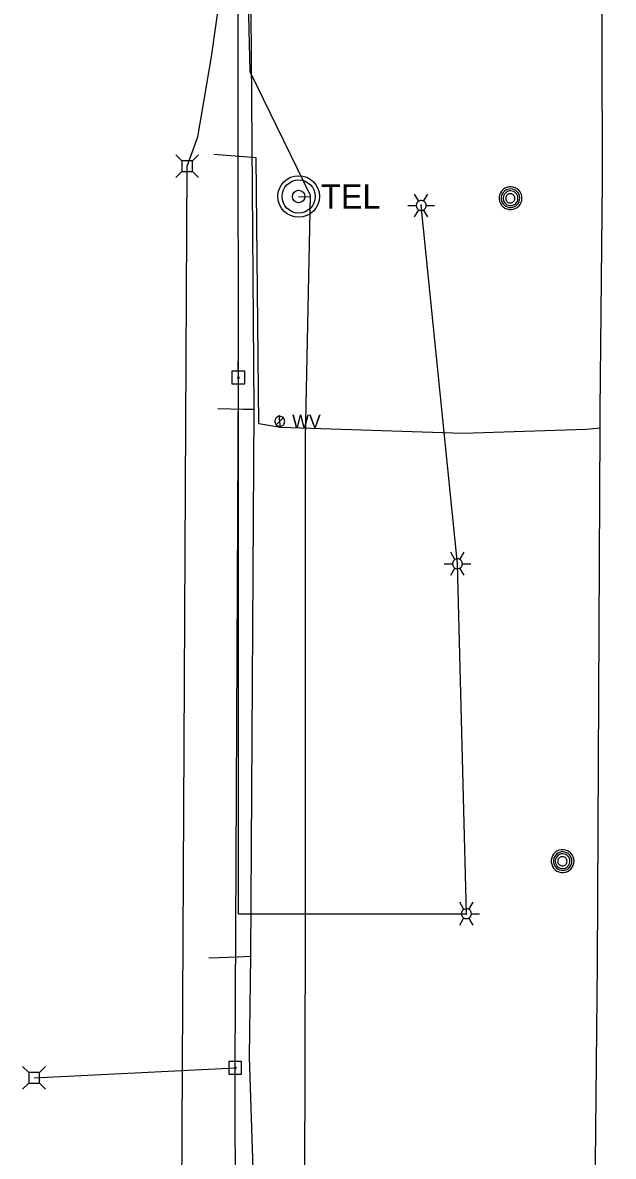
# Model space of a CAD drawing. Extents: x 600849 to 606371, y 330010 to 403088.
# Drawn here: x 601988 to 602158.6, y 367064.8 to 367392 of the extents above; entities that cross this region are included whole.
import ezdxf

# ---------------------------------------------------------------- set-up
doc = ezdxf.new("R2010")
doc.units = 0
for name, color, linetype in [('E_LTG', 7, 'Continuous'), ('E_UTL_AG_Bold', 7, 'Continuous'), ('E_UTL_E_UG', 7, 'Continuous'), ('E_UTL_EPowerPole', 7, 'Continuous'), ('E_UTL_G_UG', 7, 'Continuous'), ('E_UTL_MH', 7, 'Continuous'), ('E_UTL_Overhead', 7, 'Continuous'), ('E_UTL_T_MH', 7, 'Continuous'), ('E_UTL_T_UG', 7, 'Continuous'), ('E_UTL_W', 7, 'Continuous'), ('E_UTL_W_UG', 7, 'Continuous')]:
    doc.layers.add(name, color=color, linetype=linetype)

msp = doc.modelspace()

# ---------------------------------------------------------------- linework, layer by layer
at = {"layer": 'E_LTG'}
for points in [[(602102.4, 367340.45), (602101.21, 367342.51)], [(602103.83, 367340.45), (602105.02, 367342.51)], [(602099.31, 367339.21), (602101.69, 367339.21)], [(602104.55, 367339.21), (602104.52, 367339.48), (602104.45, 367339.75), (602104.32, 367339.99), (602104.15, 367340.2), (602103.95, 367340.38), (602103.71, 367340.51), (602103.46, 367340.6), (602103.19, 367340.64), (602102.92, 367340.63), (602102.65, 367340.56), (602102.4, 367340.45), (602102.18, 367340.29), (602102, 367340.1), (602101.85, 367339.87), (602101.75, 367339.62), (602101.7, 367339.35), (602101.7, 367339.08), (602101.75, 367338.81), (602101.85, 367338.56), (602102, 367338.33), (602102.18, 367338.13), (602102.4, 367337.98), (602102.65, 367337.86), (602102.92, 367337.8), (602103.19, 367337.79), (602103.46, 367337.83), (602103.71, 367337.91), (602103.95, 367338.05), (602104.15, 367338.23), (602104.32, 367338.44), (602104.45, 367338.68), (602104.52, 367338.94), (602104.55, 367339.21)], [(602104.55, 367339.21), (602104.52, 367339.48), (602104.45, 367339.75), (602104.32, 367339.99), (602104.15, 367340.2), (602103.95, 367340.38), (602103.71, 367340.51), (602103.46, 367340.6), (602103.19, 367340.64), (602102.92, 367340.63), (602102.65, 367340.56), (602102.4, 367340.45), (602102.18, 367340.29), (602102, 367340.1), (602101.85, 367339.87), (602101.75, 367339.62), (602101.7, 367339.35), (602101.7, 367339.08), (602101.75, 367338.81), (602101.85, 367338.56), (602102, 367338.33), (602102.18, 367338.13), (602102.4, 367337.98), (602102.65, 367337.86), (602102.92, 367337.8), (602103.19, 367337.79), (602103.46, 367337.83), (602103.71, 367337.91), (602103.95, 367338.05), (602104.15, 367338.23), (602104.32, 367338.44), (602104.45, 367338.68), (602104.52, 367338.94), (602104.55, 367339.21)], [(602104.55, 367339.21), (602104.52, 367339.48), (602104.45, 367339.75), (602104.32, 367339.99), (602104.15, 367340.2), (602103.95, 367340.38), (602103.71, 367340.51), (602103.46, 367340.6), (602103.19, 367340.64), (602102.92, 367340.63), (602102.65, 367340.56), (602102.4, 367340.45), (602102.18, 367340.29), (602102, 367340.1), (602101.85, 367339.87), (602101.75, 367339.62), (602101.7, 367339.35), (602101.7, 367339.08), (602101.75, 367338.81), (602101.85, 367338.56), (602102, 367338.33), (602102.18, 367338.13), (602102.4, 367337.98), (602102.65, 367337.86), (602102.92, 367337.8), (602103.19, 367337.79), (602103.46, 367337.83), (602103.71, 367337.91), (602103.95, 367338.05), (602104.15, 367338.23), (602104.32, 367338.44), (602104.45, 367338.68), (602104.52, 367338.94), (602104.55, 367339.21)], [(602103.24, 367339.21), (602103.24, 367339.24), (602103.23, 367339.26), (602103.22, 367339.28), (602103.2, 367339.3), (602103.19, 367339.31), (602103.17, 367339.32), (602103.15, 367339.33), (602103.12, 367339.33), (602103.1, 367339.33), (602103.08, 367339.33), (602103.06, 367339.32), (602103.04, 367339.3), (602103.03, 367339.29), (602103.01, 367339.27), (602103, 367339.25), (602103, 367339.23), (602103, 367339.2), (602103, 367339.18), (602103.01, 367339.16), (602103.03, 367339.14), (602103.04, 367339.12), (602103.06, 367339.11), (602103.08, 367339.1), (602103.1, 367339.1), (602103.12, 367339.1), (602103.15, 367339.1), (602103.17, 367339.11), (602103.19, 367339.12), (602103.2, 367339.13), (602103.22, 367339.15), (602103.23, 367339.17), (602103.24, 367339.19), (602103.24, 367339.21)], [(602104.55, 367339.21), (602106.93, 367339.21)], [(602101.21, 367335.91), (602102.4, 367337.98)], [(602105.02, 367335.91), (602103.83, 367337.98)], [(602112.88, 367237.04), (602111.69, 367239.1)], [(602115.03, 367235.8), (602115, 367236.07), (602114.93, 367236.33), (602114.8, 367236.57), (602114.63, 367236.78), (602114.43, 367236.96), (602114.19, 367237.1), (602113.94, 367237.19), (602113.67, 367237.22), (602113.4, 367237.21), (602113.13, 367237.15), (602112.88, 367237.04), (602112.66, 367236.88), (602112.48, 367236.68), (602112.33, 367236.45), (602112.23, 367236.2), (602112.18, 367235.93), (602112.18, 367235.66), (602112.23, 367235.39), (602112.33, 367235.14), (602112.48, 367234.91), (602112.66, 367234.72), (602112.88, 367234.56), (602113.13, 367234.45), (602113.4, 367234.38), (602113.67, 367234.37), (602113.94, 367234.41), (602114.19, 367234.5), (602114.43, 367234.63), (602114.63, 367234.81), (602114.8, 367235.02), (602114.93, 367235.27), (602115, 367235.53), (602115.03, 367235.8)], [(602115.03, 367235.8), (602115, 367236.07), (602114.93, 367236.33), (602114.8, 367236.57), (602114.63, 367236.78), (602114.43, 367236.96), (602114.19, 367237.1), (602113.94, 367237.19), (602113.67, 367237.22), (602113.4, 367237.21), (602113.13, 367237.15), (602112.88, 367237.04), (602112.66, 367236.88), (602112.48, 367236.68), (602112.33, 367236.45), (602112.23, 367236.2), (602112.18, 367235.93), (602112.18, 367235.66), (602112.23, 367235.39), (602112.33, 367235.14), (602112.48, 367234.91), (602112.66, 367234.72), (602112.88, 367234.56), (602113.13, 367234.45), (602113.4, 367234.38), (602113.67, 367234.37), (602113.94, 367234.41), (602114.19, 367234.5), (602114.43, 367234.63), (602114.63, 367234.81), (602114.8, 367235.02), (602114.93, 367235.27), (602115, 367235.53), (602115.03, 367235.8)], [(602115.03, 367235.8), (602115, 367236.07), (602114.93, 367236.33), (602114.8, 367236.57), (602114.63, 367236.78), (602114.43, 367236.96), (602114.19, 367237.1), (602113.94, 367237.19), (602113.67, 367237.22), (602113.4, 367237.21), (602113.13, 367237.15), (602112.88, 367237.04), (602112.66, 367236.88), (602112.48, 367236.68), (602112.33, 367236.45), (602112.23, 367236.2), (602112.18, 367235.93), (602112.18, 367235.66), (602112.23, 367235.39), (602112.33, 367235.14), (602112.48, 367234.91), (602112.66, 367234.72), (602112.88, 367234.56), (602113.13, 367234.45), (602113.4, 367234.38), (602113.67, 367234.37), (602113.94, 367234.41), (602114.19, 367234.5), (602114.43, 367234.63), (602114.63, 367234.81), (602114.8, 367235.02), (602114.93, 367235.27), (602115, 367235.53), (602115.03, 367235.8)], [(602114.31, 367237.04), (602115.5, 367239.1)], [(602109.79, 367235.8), (602112.17, 367235.8)], [(602111.69, 367232.5), (602112.88, 367234.56)], [(602113.72, 367235.8), (602113.72, 367235.82), (602113.71, 367235.84), (602113.7, 367235.86), (602113.68, 367235.88), (602113.67, 367235.89), (602113.65, 367235.91), (602113.63, 367235.91), (602113.6, 367235.92), (602113.58, 367235.92), (602113.56, 367235.91), (602113.54, 367235.9), (602113.52, 367235.89), (602113.51, 367235.87), (602113.49, 367235.85), (602113.48, 367235.83), (602113.48, 367235.81), (602113.48, 367235.79), (602113.48, 367235.76), (602113.49, 367235.74), (602113.51, 367235.72), (602113.52, 367235.71), (602113.54, 367235.69), (602113.56, 367235.68), (602113.58, 367235.68), (602113.6, 367235.68), (602113.63, 367235.68), (602113.65, 367235.69), (602113.67, 367235.7), (602113.68, 367235.72), (602113.7, 367235.73), (602113.71, 367235.75), (602113.72, 367235.77), (602113.72, 367235.8)], [(602115.5, 367232.5), (602114.31, 367234.56)], [(602115.03, 367235.8), (602117.41, 367235.8)], [(602115.47, 367136.03), (602114.28, 367138.09)], [(602117.61, 367134.79), (602117.59, 367135.06), (602117.51, 367135.32), (602117.39, 367135.56), (602117.22, 367135.78), (602117.01, 367135.96), (602116.78, 367136.09), (602116.52, 367136.18), (602116.25, 367136.22), (602115.98, 367136.21), (602115.72, 367136.14), (602115.47, 367136.03), (602115.25, 367135.87), (602115.06, 367135.68), (602114.91, 367135.45), (602114.81, 367135.19), (602114.76, 367134.93), (602114.76, 367134.66), (602114.81, 367134.39), (602114.91, 367134.14), (602115.06, 367133.91), (602115.25, 367133.71), (602115.47, 367133.55), (602115.72, 367133.44), (602115.98, 367133.38), (602116.25, 367133.36), (602116.52, 367133.4), (602116.78, 367133.49), (602117.01, 367133.63), (602117.22, 367133.81), (602117.39, 367134.02), (602117.51, 367134.26), (602117.59, 367134.52), (602117.61, 367134.79)], [(602117.61, 367134.79), (602117.59, 367135.06), (602117.51, 367135.32), (602117.39, 367135.56), (602117.22, 367135.78), (602117.01, 367135.96), (602116.78, 367136.09), (602116.52, 367136.18), (602116.25, 367136.22), (602115.98, 367136.21), (602115.72, 367136.14), (602115.47, 367136.03), (602115.25, 367135.87), (602115.06, 367135.68), (602114.91, 367135.45), (602114.81, 367135.19), (602114.76, 367134.93), (602114.76, 367134.66), (602114.81, 367134.39), (602114.91, 367134.14), (602115.06, 367133.91), (602115.25, 367133.71), (602115.47, 367133.55), (602115.72, 367133.44), (602115.98, 367133.38), (602116.25, 367133.36), (602116.52, 367133.4), (602116.78, 367133.49), (602117.01, 367133.63), (602117.22, 367133.81), (602117.39, 367134.02), (602117.51, 367134.26), (602117.59, 367134.52), (602117.61, 367134.79)], [(602117.61, 367134.79), (602117.59, 367135.06), (602117.51, 367135.32), (602117.39, 367135.56), (602117.22, 367135.78), (602117.01, 367135.96), (602116.78, 367136.09), (602116.52, 367136.18), (602116.25, 367136.22), (602115.98, 367136.21), (602115.72, 367136.14), (602115.47, 367136.03), (602115.25, 367135.87), (602115.06, 367135.68), (602114.91, 367135.45), (602114.81, 367135.19), (602114.76, 367134.93), (602114.76, 367134.66), (602114.81, 367134.39), (602114.91, 367134.14), (602115.06, 367133.91), (602115.25, 367133.71), (602115.47, 367133.55), (602115.72, 367133.44), (602115.98, 367133.38), (602116.25, 367133.36), (602116.52, 367133.4), (602116.78, 367133.49), (602117.01, 367133.63), (602117.22, 367133.81), (602117.39, 367134.02), (602117.51, 367134.26), (602117.59, 367134.52), (602117.61, 367134.79)], [(602116.9, 367136.03), (602118.09, 367138.09)], [(602112.37, 367134.79), (602114.76, 367134.79)], [(602114.28, 367131.49), (602115.47, 367133.55)], [(602116.3, 367134.79), (602116.3, 367134.81), (602116.3, 367134.84), (602116.28, 367134.86), (602116.27, 367134.87), (602116.25, 367134.89), (602116.23, 367134.9), (602116.21, 367134.91), (602116.19, 367134.91), (602116.17, 367134.91), (602116.15, 367134.9), (602116.13, 367134.89), (602116.11, 367134.88), (602116.09, 367134.87), (602116.08, 367134.85), (602116.07, 367134.83), (602116.07, 367134.8), (602116.07, 367134.78), (602116.07, 367134.76), (602116.08, 367134.74), (602116.09, 367134.72), (602116.11, 367134.7), (602116.13, 367134.69), (602116.15, 367134.68), (602116.17, 367134.67), (602116.19, 367134.67), (602116.21, 367134.68), (602116.23, 367134.68), (602116.25, 367134.69), (602116.27, 367134.71), (602116.28, 367134.73), (602116.3, 367134.75), (602116.3, 367134.77), (602116.3, 367134.79)], [(602118.09, 367131.49), (602116.9, 367133.55)], [(602117.61, 367134.79), (602120, 367134.79)]]:
    msp.add_lwpolyline(points, dxfattribs=at)
at = {"layer": 'E_UTL_AG_Bold'}
for points in [[(602033.98, 367352.12), (602032.23, 367353.88)], [(602037.07, 367352.12), (602033.98, 367352.12)], [(602033.98, 367352.12), (602033.98, 367349.03)], [(602037.07, 367352.12), (602038.83, 367353.88)], [(602037.07, 367349.03), (602037.07, 367352.12)], [(602033.98, 367349.03), (602032.23, 367347.28)], [(602033.98, 367349.03), (602037.07, 367349.03)], [(602037.07, 367349.03), (602038.83, 367347.28)], [(601989.78, 367088.95), (601988.02, 367090.7)], [(601992.87, 367088.95), (601994.62, 367090.7)], [(601992.87, 367088.95), (601989.78, 367088.95)], [(601989.78, 367088.95), (601989.78, 367085.85)], [(601992.87, 367085.85), (601992.87, 367088.95)], [(601989.78, 367085.85), (601988.02, 367084.1)], [(601989.78, 367085.85), (601992.87, 367085.85)], [(601992.87, 367085.85), (601994.62, 367084.1)]]:
    msp.add_lwpolyline(points, dxfattribs=at)
at = {"layer": 'E_UTL_E_UG'}
for points in [[(602035.53, 367350.58), (602038.58, 367359), (602042.57, 367382.11), (602046.48, 367410.09), (602051.86, 367442.84), (602057.58, 367458.38), (602058.35, 367474.48), (602058.14, 367502.83), (602058.16, 367528.37), (602058.59, 367555.13), (602060.19, 367604.99), (602060.63, 367644.93), (602061.81, 367708.35), (602063.62, 367768.81), (602057.04, 367823.28)], [(602032.25, 366719.18), (602035.53, 367350.58)], [(602050.33, 367134.79), (602116.18, 367134.79), (602113.6, 367235.8), (602103.12, 367339.21)], [(602050.33, 367134.79), (602050.33, 367289.54)], [(601991.32, 367087.4), (602049.43, 367090.32)]]:
    msp.add_lwpolyline(points, dxfattribs=at)
at = {"layer": 'E_UTL_EPowerPole'}
for points in [[(602050.3, 367291.38), (602050.3, 367294.29)], [(602052.14, 367291.38), (602048.45, 367291.38)], [(602048.45, 367291.38), (602048.45, 367287.69)], [(602050.57, 367289.54), (602050.56, 367289.58), (602050.55, 367289.62), (602050.53, 367289.66), (602050.5, 367289.7), (602050.47, 367289.73), (602050.43, 367289.75), (602050.39, 367289.77), (602050.34, 367289.77), (602050.3, 367289.77), (602050.25, 367289.76), (602050.21, 367289.74), (602050.17, 367289.72), (602050.14, 367289.68), (602050.12, 367289.64), (602050.1, 367289.6), (602050.09, 367289.56), (602050.09, 367289.51), (602050.1, 367289.47), (602050.12, 367289.43), (602050.14, 367289.39), (602050.17, 367289.36), (602050.21, 367289.33), (602050.25, 367289.31), (602050.3, 367289.3), (602050.34, 367289.3), (602050.39, 367289.3), (602050.43, 367289.32), (602050.47, 367289.34), (602050.5, 367289.37), (602050.53, 367289.41), (602050.55, 367289.45), (602050.56, 367289.49), (602050.57, 367289.54)], [(602052.14, 367287.69), (602052.14, 367291.38)], [(602048.45, 367287.69), (602052.14, 367287.69)], [(602049.4, 367092.17), (602049.4, 367095.08)], [(602051.25, 367092.17), (602047.56, 367092.17)], [(602047.56, 367092.17), (602047.56, 367088.48)], [(602049.67, 367090.32), (602049.67, 367090.37), (602049.66, 367090.41), (602049.63, 367090.45), (602049.61, 367090.49), (602049.57, 367090.52), (602049.53, 367090.54), (602049.49, 367090.56), (602049.45, 367090.56), (602049.4, 367090.56), (602049.36, 367090.55), (602049.31, 367090.53), (602049.28, 367090.5), (602049.25, 367090.47), (602049.22, 367090.43), (602049.21, 367090.39), (602049.2, 367090.35), (602049.2, 367090.3), (602049.21, 367090.26), (602049.22, 367090.22), (602049.25, 367090.18), (602049.28, 367090.14), (602049.31, 367090.12), (602049.36, 367090.1), (602049.4, 367090.09), (602049.45, 367090.09), (602049.49, 367090.09), (602049.53, 367090.11), (602049.57, 367090.13), (602049.61, 367090.16), (602049.63, 367090.2), (602049.66, 367090.24), (602049.67, 367090.28), (602049.67, 367090.32)], [(602051.25, 367088.48), (602051.25, 367092.17)], [(602047.56, 367088.48), (602051.25, 367088.48)]]:
    msp.add_lwpolyline(points, dxfattribs=at)
at = {"layer": 'E_UTL_G_UG'}
for points in [[(602055.18, 367043.43), (602053.55, 367093.49), (602053.9, 367122.54), (602054.87, 367280.44), (602053.2, 367496.96), (602053, 367506.48), (602052.89, 367513.19), (602051.45, 367543.08), (602052.16, 367569.32), (602053.31, 367634.59), (602053.11, 367662.9), (602053.61, 367664.46), (602054.42, 367695.46), (602055.68, 367718.58), (602056.83, 367756.01), (602057.02, 367758.67), (602056.16, 367808.26)], [(602044.38, 367280.63), (602051.77, 367280.39), (602054.87, 367280.44)], [(602041.83, 367122.02), (602050.12, 367122.32), (602053.9, 367122.54)]]:
    msp.add_lwpolyline(points, dxfattribs=at)
at = {"layer": 'E_UTL_MH'}
for points in [[(602132.22, 367341.33), (602132.16, 367341.95), (602131.99, 367342.55), (602131.7, 367343.11), (602131.31, 367343.6), (602130.84, 367344.01), (602130.29, 367344.33), (602129.7, 367344.53), (602129.08, 367344.62), (602128.45, 367344.59), (602127.84, 367344.44), (602127.27, 367344.18), (602126.76, 367343.82), (602126.33, 367343.37), (602125.99, 367342.84), (602125.76, 367342.26), (602125.64, 367341.64), (602125.64, 367341.01), (602125.76, 367340.4), (602125.99, 367339.81), (602126.33, 367339.29), (602126.76, 367338.83), (602127.27, 367338.47), (602127.84, 367338.21), (602128.45, 367338.06), (602129.08, 367338.03), (602129.7, 367338.12), (602130.29, 367338.32), (602130.84, 367338.64), (602131.31, 367339.05), (602131.7, 367339.54), (602131.99, 367340.1), (602132.16, 367340.7), (602132.22, 367341.33)], [(602131.61, 367341.32), (602131.56, 367341.83), (602131.41, 367342.32), (602131.18, 367342.77), (602130.87, 367343.17), (602130.48, 367343.5), (602130.04, 367343.76), (602129.56, 367343.92), (602129.06, 367343.99), (602128.55, 367343.97), (602128.05, 367343.85), (602127.59, 367343.64), (602127.18, 367343.34), (602126.83, 367342.98), (602126.55, 367342.55), (602126.36, 367342.08), (602126.26, 367341.58), (602126.26, 367341.07), (602126.36, 367340.57), (602126.55, 367340.09), (602126.83, 367339.67), (602127.18, 367339.3), (602127.59, 367339), (602128.05, 367338.79), (602128.55, 367338.67), (602129.06, 367338.65), (602129.56, 367338.72), (602130.04, 367338.89), (602130.48, 367339.14), (602130.87, 367339.47), (602131.18, 367339.87), (602131.41, 367340.33), (602131.56, 367340.81), (602131.61, 367341.32)], [(602131.04, 367341.29), (602131, 367341.7), (602130.89, 367342.08), (602130.7, 367342.44), (602130.45, 367342.76), (602130.15, 367343.03), (602129.8, 367343.23), (602129.42, 367343.36), (602129.02, 367343.42), (602128.61, 367343.4), (602128.22, 367343.3), (602127.85, 367343.14), (602127.52, 367342.9), (602127.24, 367342.61), (602127.02, 367342.27), (602126.87, 367341.89), (602126.79, 367341.49), (602126.79, 367341.09), (602126.87, 367340.69), (602127.02, 367340.32), (602127.24, 367339.98), (602127.52, 367339.68), (602127.85, 367339.45), (602128.22, 367339.28), (602128.61, 367339.19), (602129.02, 367339.17), (602129.42, 367339.22), (602129.8, 367339.36), (602130.15, 367339.56), (602130.45, 367339.82), (602130.7, 367340.14), (602130.89, 367340.5), (602131, 367340.89), (602131.04, 367341.29)], [(602130.19, 367341.28), (602130.16, 367341.53), (602130.09, 367341.77), (602129.98, 367342), (602129.82, 367342.2), (602129.63, 367342.36), (602129.41, 367342.49), (602129.17, 367342.57), (602128.92, 367342.61), (602128.67, 367342.6), (602128.42, 367342.54), (602128.19, 367342.43), (602127.98, 367342.28), (602127.81, 367342.1), (602127.67, 367341.89), (602127.58, 367341.65), (602127.53, 367341.4), (602127.53, 367341.15), (602127.58, 367340.9), (602127.67, 367340.67), (602127.81, 367340.45), (602127.98, 367340.27), (602128.19, 367340.12), (602128.42, 367340.02), (602128.67, 367339.96), (602128.92, 367339.95), (602129.17, 367339.98), (602129.41, 367340.07), (602129.63, 367340.19), (602129.82, 367340.36), (602129.98, 367340.56), (602130.09, 367340.78), (602130.16, 367341.03), (602130.19, 367341.28)], [(602147.27, 367149.97), (602147.21, 367150.59), (602147.04, 367151.19), (602146.75, 367151.75), (602146.36, 367152.24), (602145.89, 367152.65), (602145.34, 367152.97), (602144.75, 367153.17), (602144.13, 367153.26), (602143.5, 367153.23), (602142.89, 367153.08), (602142.32, 367152.82), (602141.81, 367152.46), (602141.38, 367152.01), (602141.04, 367151.48), (602140.81, 367150.9), (602140.69, 367150.28), (602140.69, 367149.65), (602140.81, 367149.04), (602141.04, 367148.45), (602141.38, 367147.93), (602141.81, 367147.47), (602142.32, 367147.11), (602142.89, 367146.85), (602143.5, 367146.7), (602144.13, 367146.67), (602144.75, 367146.76), (602145.34, 367146.96), (602145.89, 367147.28), (602146.36, 367147.69), (602146.75, 367148.18), (602147.04, 367148.74), (602147.21, 367149.34), (602147.27, 367149.97)], [(602146.66, 367149.96), (602146.61, 367150.47), (602146.46, 367150.96), (602146.23, 367151.41), (602145.92, 367151.81), (602145.53, 367152.14), (602145.09, 367152.4), (602144.61, 367152.56), (602144.11, 367152.64), (602143.6, 367152.61), (602143.1, 367152.49), (602142.64, 367152.28), (602142.23, 367151.98), (602141.88, 367151.62), (602141.6, 367151.19), (602141.41, 367150.72), (602141.31, 367150.22), (602141.31, 367149.71), (602141.41, 367149.21), (602141.6, 367148.73), (602141.88, 367148.31), (602142.23, 367147.94), (602142.64, 367147.64), (602143.1, 367147.43), (602143.6, 367147.31), (602144.11, 367147.29), (602144.61, 367147.36), (602145.09, 367147.53), (602145.53, 367147.78), (602145.92, 367148.11), (602146.23, 367148.51), (602146.46, 367148.97), (602146.61, 367149.45), (602146.66, 367149.96)], [(602146.09, 367149.93), (602146.05, 367150.34), (602145.94, 367150.72), (602145.75, 367151.08), (602145.5, 367151.4), (602145.2, 367151.67), (602144.85, 367151.87), (602144.47, 367152), (602144.07, 367152.06), (602143.66, 367152.04), (602143.27, 367151.94), (602142.9, 367151.78), (602142.57, 367151.54), (602142.29, 367151.25), (602142.07, 367150.91), (602141.92, 367150.53), (602141.84, 367150.14), (602141.84, 367149.73), (602141.92, 367149.33), (602142.07, 367148.96), (602142.29, 367148.62), (602142.57, 367148.32), (602142.9, 367148.09), (602143.27, 367147.92), (602143.66, 367147.83), (602144.07, 367147.81), (602144.47, 367147.86), (602144.85, 367148), (602145.2, 367148.2), (602145.5, 367148.46), (602145.75, 367148.78), (602145.94, 367149.14), (602146.05, 367149.53), (602146.09, 367149.93)], [(602145.24, 367149.92), (602145.21, 367150.17), (602145.14, 367150.41), (602145.03, 367150.64), (602144.87, 367150.84), (602144.68, 367151), (602144.46, 367151.13), (602144.22, 367151.21), (602143.97, 367151.25), (602143.72, 367151.24), (602143.47, 367151.18), (602143.24, 367151.07), (602143.03, 367150.92), (602142.86, 367150.74), (602142.72, 367150.53), (602142.63, 367150.29), (602142.58, 367150.04), (602142.58, 367149.79), (602142.63, 367149.54), (602142.72, 367149.31), (602142.86, 367149.09), (602143.03, 367148.91), (602143.24, 367148.76), (602143.47, 367148.66), (602143.72, 367148.6), (602143.97, 367148.59), (602144.22, 367148.62), (602144.46, 367148.71), (602144.68, 367148.83), (602144.87, 367149), (602145.03, 367149.2), (602145.14, 367149.42), (602145.21, 367149.67), (602145.24, 367149.92)]]:
    msp.add_lwpolyline(points, dxfattribs=at)
at = {"layer": 'E_UTL_Overhead'}
msp.add_lwpolyline([(602049.62, 366998.37), (602049.43, 367090.32), (602050.33, 367289.54), (602050.21, 367450.04), (602046.65, 367600.38), (602051.29, 367697.52), (602053.8, 367901.24), (602051.89, 368080.89), (602055.16, 368276.21), (602053.08, 368301.06), (602057.62, 368469.75), (602045.39, 368617.17), (602046.06, 368815.09), (602047.67, 369060.69), (602047.72, 369211.87), (602048.36, 369250.01), (602048.54, 369288.25), (602049.4, 369442.5), (602049.76, 369613.32), (602051.08, 369789.61)], dxfattribs=at)
at = {"layer": 'E_UTL_T_MH'}
for radius in [6, 4.8, 1.8]:
    msp.add_circle((602067.73, 367341.82), radius, dxfattribs=at)
at = {"layer": 'E_UTL_T_UG'}
for points in [[(602054.23, 366052.62), (602054.93, 366071.48), (602055.02, 366193.59), (602055.54, 366275.03), (602056.57, 366340.78), (602054.27, 366414.31), (602053.32, 366441.83), (602043.24, 366486.36), (602043.21, 366537.13), (602045.25, 366623.56), (602047.99, 366738.64), (602064.05, 366766.75), (602068.93, 366835.49), (602069.67, 367130.08), (602069.7, 367272.17), (602071.11, 367342.07), (602053.71, 367377.8), (602052.83, 367414.49), (602055, 367446.35), (602068.5, 367451.94), (602069.83, 367467.28), (602072.57, 367538.65)], [(602067.73, 367341.82), (602071.1, 367341.75)]]:
    msp.add_lwpolyline(points, dxfattribs=at)
at = {"layer": 'E_UTL_W'}
for points in [[(602063.71, 367276.91), (602063.68, 367277.18), (602063.6, 367277.44), (602063.48, 367277.68), (602063.31, 367277.9), (602063.11, 367278.07), (602062.87, 367278.21), (602062.62, 367278.3), (602062.35, 367278.34), (602062.08, 367278.32), (602061.81, 367278.26), (602061.57, 367278.15), (602061.35, 367277.99), (602061.16, 367277.79), (602061.01, 367277.56), (602060.91, 367277.31), (602060.86, 367277.05), (602060.86, 367276.78), (602060.91, 367276.51), (602061.01, 367276.26), (602061.16, 367276.03), (602061.35, 367275.83), (602061.57, 367275.68), (602061.81, 367275.56), (602062.08, 367275.5), (602062.35, 367275.49), (602062.62, 367275.53), (602062.87, 367275.61), (602063.11, 367275.75), (602063.31, 367275.93), (602063.48, 367276.14), (602063.6, 367276.38), (602063.68, 367276.64), (602063.71, 367276.91)], [(602061.27, 367275.9), (602063.29, 367277.92)]]:
    msp.add_lwpolyline(points, dxfattribs=at)
at = {"layer": 'E_UTL_W_UG'}
for points in [[(602152.75, 366995.85), (602154.04, 367120.41), (602154.82, 367274.91), (602154.85, 367280.06), (602155.51, 367346.25), (602155.3, 367427.76), (602153.59, 367525.35), (602155.62, 367569.03), (602154.98, 367573.69), (602152.27, 367596.21), (602153.25, 367736.28), (602154.14, 367843.75), (602155.2, 367981.06), (602156.64, 368132.29), (602156.41, 368137.78), (602158.61, 368205.69), (602157.53, 368347.32), (602155.12, 368429.53), (602155.41, 368532.9), (602154.38, 368609.08)], [(602154.82, 367274.91), (602150.76, 367274.56), (602115.14, 367273.37), (602062.48, 367275.12), (602056.23, 367276.16), (602055.44, 367352.98), (602043.26, 367353.9)], [(602062.48, 367275.12), (602062.3, 367276.85), (602062.08, 367278.72)]]:
    msp.add_lwpolyline(points, dxfattribs=at)

# ---------------------------------------------------------------- texts
at = {"layer": 'E_UTL_T_MH'}
msp.add_text('TEL', height=6.998, dxfattribs=at).set_placement((602074.21, 367338.28))
at = {"layer": 'E_UTL_W'}
msp.add_text('WV', height=3.85, dxfattribs=at).set_placement((602065.85, 367274.99))

doc.saveas('drawing.dxf')
